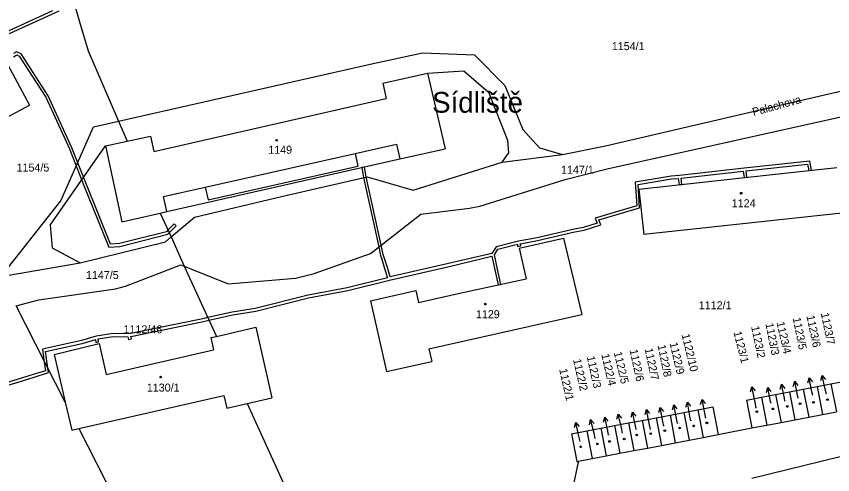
# Model space of a CAD drawing. Extents: x -785744 to -782822, y -1067550 to -1063910.
# Drawn here: x -783975.3 to -783802, y -1065844.7 to -1065747.4 of the extents above; entities that cross this region are included whole.
import ezdxf

# ---------------------------------------------------------------- set-up
doc = ezdxf.new("R2010")
doc.units = 0
for name, color, linetype in [('Hranice parcel', 7, 'Continuous'), ('Parcelní čísla', 7, 'Continuous'), ('Pop_ČP_popisy', 7, 'Continuous'), ('Vnitřní kresba', 7, 'Continuous'), ('Věcná břemena k části', 7, 'Continuous'), ('Značky budov', 7, 'Continuous')]:
    doc.layers.add(name, color=color, linetype=linetype)

msp = doc.modelspace()

# ---------------------------------------------------------------- linework, layer by layer
at = {"layer": 'Hranice parcel'}
for points in [[(-783962.82, -1065745.35), (-783961.87, -1065748.51)], [(-783961.87, -1065748.51), (-783960.02, -1065754.68)], [(-783960.02, -1065754.68), (-783953.58, -1065769.61)], [(-783977.16, -1065757.55), (-783972.51, -1065766.2)], [(-783897.48, -1065761.57), (-783887.96, -1065759.41)], [(-783887.96, -1065759.41), (-783884.26, -1065775.5)], [(-783897.48, -1065761.57), (-783896.74, -1065764.85)], [(-783850.16, -1065774.86), (-783799.73, -1065763.15)], [(-783946.06, -1065776.08), (-783896.74, -1065764.85)], [(-783986.77, -1065773.89), (-783972.51, -1065766.2)], [(-783849.84, -1065779.76), (-783795.11, -1065767.58)], [(-783953.58, -1065769.61), (-783951.74, -1065773.87)], [(-783956.32, -1065774.85), (-783951.74, -1065773.87)], [(-783951.74, -1065773.87), (-783946.81, -1065772.82)], [(-783946.81, -1065772.82), (-783946.06, -1065776.08)], [(-783956.32, -1065774.85), (-783952.87, -1065791)], [(-783893.83, -1065777.66), (-783884.26, -1065775.5)], [(-783859.31, -1065776.74), (-783850.16, -1065774.86)], [(-783872.14, -1065778.34), (-783859.31, -1065776.74)], [(-783943.34, -1065788.84), (-783893.83, -1065777.66)], [(-783891.03, -1065784.31), (-783872.14, -1065778.34)], [(-783858.78, -1065781.98), (-783849.84, -1065779.76)], [(-783843.12, -1065784.03), (-783815.46, -1065781.04)], [(-783815.46, -1065781.04), (-783801.06, -1065779.44)], [(-783919.01, -1065785.62), (-783900.78, -1065781.43)], [(-783900.78, -1065781.43), (-783891.03, -1065784.31)], [(-783876.87, -1065787.64), (-783858.78, -1065781.98)], [(-783843.12, -1065784.03), (-783842.04, -1065793.71)], [(-783937.44, -1065789.98), (-783919.01, -1065785.62)], [(-783879.09, -1065788.1), (-783876.87, -1065787.64)], [(-783952.87, -1065791), (-783944.76, -1065789.16)], [(-783944.76, -1065789.16), (-783943.34, -1065788.84)], [(-783944.76, -1065789.16), (-783942.44, -1065794.22)], [(-783900.1, -1065797.7), (-783889.37, -1065789.38)], [(-783889.37, -1065789.38), (-783879.09, -1065788.1)], [(-783800.02, -1065789.17), (-783842.04, -1065793.71)], [(-783942.44, -1065794.22), (-783937.44, -1065789.98)], [(-783943.62, -1065795.22), (-783942.44, -1065794.22)], [(-783942.44, -1065794.22), (-783939.61, -1065800.43)], [(-783868.5, -1065796.58), (-783859.09, -1065794.47)], [(-783859.09, -1065794.47), (-783855.23, -1065810.64)], [(-783961.74, -1065799.73), (-783943.62, -1065795.22)], [(-783868.5, -1065796.58), (-783867.02, -1065803.12)], [(-783912.04, -1065801.98), (-783900.1, -1065797.7)], [(-783978.47, -1065802.62), (-783961.74, -1065799.73)], [(-783952.08, -1065804.69), (-783940.35, -1065800.14)], [(-783940.35, -1065800.14), (-783939.61, -1065800.43)], [(-783939.61, -1065800.43), (-783932.81, -1065815.31)], [(-783939.61, -1065800.43), (-783930.28, -1065804.13)], [(-783930.28, -1065804.13), (-783916.01, -1065802.94)], [(-783916.01, -1065802.94), (-783912.04, -1065801.98)], [(-783881.47, -1065806.25), (-783867.02, -1065803.12)], [(-783970.47, -1065807.53), (-783954.22, -1065805.21)], [(-783954.22, -1065805.21), (-783952.08, -1065804.69)], [(-783900.08, -1065807.76), (-783890.48, -1065805.59)], [(-783890.48, -1065805.59), (-783889.91, -1065808.15)], [(-783889.91, -1065808.15), (-783881.47, -1065806.25)], [(-783975.3, -1065808.83), (-783970.47, -1065807.53)], [(-783964.88, -1065829.26), (-783975.3, -1065808.83)], [(-783900.08, -1065807.76), (-783896.69, -1065822.81)], [(-783887.69, -1065817.97), (-783855.23, -1065810.64)], [(-783932.81, -1065815.31), (-783924.44, -1065813.39)], [(-783924.44, -1065813.39), (-783921.03, -1065828.38)], [(-783934, -1065815.57), (-783932.81, -1065815.31)], [(-783934, -1065815.57), (-783933.41, -1065818.19)], [(-783967.27, -1065819.15), (-783957.7, -1065816.8)], [(-783957.7, -1065816.8), (-783956.19, -1065823.38)], [(-783967.27, -1065819.15), (-783964.88, -1065829.26)], [(-783956.19, -1065823.38), (-783933.41, -1065818.19)], [(-783887.69, -1065817.97), (-783887.08, -1065820.64)], [(-783896.69, -1065822.81), (-783887.08, -1065820.64)], [(-783808.19, -1065826.52), (-783805.26, -1065825.94)], [(-783805.26, -1065825.94), (-783802.32, -1065825.37)], [(-783805.26, -1065825.94), (-783804.09, -1065831.9)], [(-783802.32, -1065825.37), (-783799.38, -1065824.8)], [(-783802.32, -1065825.37), (-783801.14, -1065831.34)], [(-783962, -1065834.91), (-783931.2, -1065827.85)], [(-783931.2, -1065827.85), (-783930.58, -1065830.56)], [(-783817.06, -1065828.25), (-783814.07, -1065827.66)], [(-783814.07, -1065827.66), (-783811.13, -1065827.09)], [(-783814.07, -1065827.66), (-783812.92, -1065833.58)], [(-783811.13, -1065827.09), (-783808.19, -1065826.52)], [(-783811.13, -1065827.09), (-783809.98, -1065833.02)], [(-783808.19, -1065826.52), (-783807.03, -1065832.46)], [(-783964.88, -1065829.26), (-783963.47, -1065835.25)], [(-783930.58, -1065830.56), (-783926.29, -1065829.58)], [(-783926.29, -1065829.58), (-783921.03, -1065828.38)], [(-783926.29, -1065829.58), (-783915.08, -1065854.12)], [(-783820.25, -1065828.87), (-783817.06, -1065828.25)], [(-783820.25, -1065828.87), (-783819.12, -1065834.76)], [(-783817.06, -1065828.25), (-783815.92, -1065834.15)], [(-783833.55, -1065831.47), (-783830.56, -1065830.9)], [(-783830.56, -1065830.9), (-783827.37, -1065830.3)], [(-783830.56, -1065830.9), (-783829.45, -1065836.78)], [(-783827.37, -1065830.3), (-783826.27, -1065836.17)], [(-783804.09, -1065831.9), (-783801.14, -1065831.34)], [(-783842.38, -1065833.15), (-783839.43, -1065832.59)], [(-783839.43, -1065832.59), (-783836.49, -1065832.03)], [(-783839.43, -1065832.59), (-783838.32, -1065838.46)], [(-783836.49, -1065832.03), (-783833.55, -1065831.47)], [(-783836.49, -1065832.03), (-783835.38, -1065837.9)], [(-783833.55, -1065831.47), (-783832.44, -1065837.34)], [(-783812.92, -1065833.58), (-783809.98, -1065833.02)], [(-783809.98, -1065833.02), (-783807.03, -1065832.46)], [(-783807.03, -1065832.46), (-783804.09, -1065831.9)], [(-783854.14, -1065835.38), (-783851.2, -1065834.82)], [(-783851.2, -1065834.82), (-783848.26, -1065834.26)], [(-783851.2, -1065834.82), (-783850.08, -1065840.7)], [(-783848.26, -1065834.26), (-783845.32, -1065833.7)], [(-783848.26, -1065834.26), (-783847.14, -1065840.14)], [(-783845.32, -1065833.7), (-783842.38, -1065833.15)], [(-783845.32, -1065833.7), (-783844.2, -1065839.58)], [(-783842.38, -1065833.15), (-783841.26, -1065839.02)], [(-783826.27, -1065836.17), (-783819.12, -1065834.76)], [(-783819.12, -1065834.76), (-783815.92, -1065834.15)], [(-783815.92, -1065834.15), (-783812.92, -1065833.58)], [(-783963.47, -1065835.25), (-783962, -1065834.91)], [(-783962, -1065834.91), (-783954.58, -1065849.46)], [(-783857.42, -1065836), (-783854.14, -1065835.38)], [(-783857.42, -1065836), (-783856.29, -1065841.88)], [(-783854.14, -1065835.38), (-783853.02, -1065841.26)], [(-783829.45, -1065836.78), (-783826.27, -1065836.17)], [(-783838.32, -1065838.46), (-783835.38, -1065837.9)], [(-783835.38, -1065837.9), (-783832.44, -1065837.34)], [(-783832.44, -1065837.34), (-783829.45, -1065836.78)], [(-783847.14, -1065840.14), (-783844.2, -1065839.58)], [(-783844.2, -1065839.58), (-783841.26, -1065839.02)], [(-783841.26, -1065839.02), (-783838.32, -1065838.46)], [(-783856.29, -1065841.88), (-783853.02, -1065841.26)], [(-783853.02, -1065841.26), (-783850.08, -1065840.7)], [(-783850.08, -1065840.7), (-783847.14, -1065840.14)], [(-783857.14, -1065847.66), (-783855.91, -1065842.03)], [(-783856.29, -1065841.88), (-783855.91, -1065842.03)]]:
    msp.add_lwpolyline(points, dxfattribs=at)
at = {"layer": 'Pop_ČP_popisy'}
for p, q in [((-783806.36, -1065827.06), (-783806.95, -1065824.12)), ((-783803.53, -1065826.54), (-783804.18, -1065823.61)), ((-783818.51, -1065828.96), (-783819.12, -1065826.02)), ((-783812.21, -1065828.43), (-783812.82, -1065825.49)), ((-783809.44, -1065827.79), (-783810.02, -1065824.85)), ((-783815.14, -1065829.11), (-783815.76, -1065826.17)), ((-783832.28, -1065832.23), (-783832.81, -1065829.28)), ((-783829.12, -1065831.63), (-783829.7, -1065828.69)), ((-783840.93, -1065833.76), (-783841.51, -1065830.82)), ((-783838.01, -1065833.36), (-783838.59, -1065830.42)), ((-783835.1, -1065832.77), (-783835.71, -1065829.83)), ((-783852.63, -1065835.89), (-783853.35, -1065832.98)), ((-783849.73, -1065835.37), (-783850.35, -1065832.44)), ((-783846.82, -1065834.77), (-783847.48, -1065831.84)), ((-783843.84, -1065834.34), (-783844.49, -1065831.41)), ((-783855.84, -1065836.5), (-783856.5, -1065833.57))]:
    msp.add_line(p, q, dxfattribs=at)
for points in [[(-783807.25, -1065825.2), (-783806.95, -1065824.12), (-783806.27, -1065825)], [(-783804.45, -1065824.7), (-783804.18, -1065823.61), (-783803.48, -1065824.48)], [(-783819.41, -1065827.1), (-783819.12, -1065826.02), (-783818.43, -1065826.9)], [(-783813.11, -1065826.57), (-783812.82, -1065825.49), (-783812.13, -1065826.37)], [(-783810.32, -1065825.93), (-783810.02, -1065824.85), (-783809.34, -1065825.73)], [(-783816.04, -1065827.26), (-783815.76, -1065826.17), (-783815.06, -1065827.05)], [(-783809.31, -1065828.43), (-783809.44, -1065827.79)], [(-783806.2, -1065827.84), (-783806.36, -1065827.06)], [(-783803.3, -1065827.57), (-783803.53, -1065826.54)], [(-783833.12, -1065830.35), (-783832.81, -1065829.28), (-783832.14, -1065830.17)], [(-783830, -1065829.77), (-783829.7, -1065828.69), (-783829.02, -1065829.57)], [(-783818.18, -1065830.53), (-783818.51, -1065828.96)], [(-783815.05, -1065829.55), (-783815.14, -1065829.11)], [(-783812.08, -1065829.04), (-783812.21, -1065828.43)], [(-783841.8, -1065831.89), (-783841.51, -1065830.82), (-783840.82, -1065831.7)], [(-783838.89, -1065831.5), (-783838.59, -1065830.42), (-783837.91, -1065831.3)], [(-783836, -1065830.91), (-783835.71, -1065829.83), (-783835.02, -1065830.71)], [(-783853.59, -1065834.07), (-783853.35, -1065832.98), (-783852.62, -1065833.83)], [(-783850.63, -1065833.52), (-783850.35, -1065832.44), (-783849.66, -1065833.31)], [(-783847.75, -1065832.93), (-783847.48, -1065831.84), (-783846.77, -1065832.71)], [(-783844.76, -1065832.5), (-783844.49, -1065831.41), (-783843.78, -1065832.28)], [(-783834.88, -1065833.81), (-783835.1, -1065832.77)], [(-783832.1, -1065833.26), (-783832.28, -1065832.23)], [(-783828.91, -1065832.67), (-783829.12, -1065831.63)], [(-783856.77, -1065834.66), (-783856.5, -1065833.57), (-783855.79, -1065834.44)], [(-783846.57, -1065835.86), (-783846.82, -1065834.77)], [(-783843.67, -1065835.11), (-783843.84, -1065834.34)], [(-783840.67, -1065835.07), (-783840.93, -1065833.76)], [(-783837.8, -1065834.4), (-783838.01, -1065833.36)], [(-783855.59, -1065837.63), (-783855.84, -1065836.5)], [(-783852.36, -1065837), (-783852.63, -1065835.89)], [(-783849.53, -1065836.29), (-783849.73, -1065835.37)]]:
    msp.add_lwpolyline(points, dxfattribs=at)
at = {"layer": 'Vnitřní kresba'}
for points in [[(-783900.15, -1065757.55), (-783889.05, -1065755.09)], [(-783889.05, -1065755.09), (-783877.98, -1065755.58)], [(-783877.98, -1065755.58), (-783871.58, -1065762.04)], [(-783953.58, -1065769.61), (-783900.15, -1065757.55)], [(-783887.96, -1065759.41), (-783880.29, -1065758.93)], [(-783880.29, -1065758.93), (-783875.05, -1065763.5)], [(-783875.05, -1065763.5), (-783871.02, -1065773.69)], [(-783871.58, -1065762.04), (-783867.77, -1065771.38)], [(-783958.86, -1065770.8), (-783953.58, -1065769.61)], [(-783965.84, -1065786.53), (-783958.86, -1065770.8)], [(-783867.77, -1065771.38), (-783864.17, -1065775.27)], [(-783871.02, -1065773.69), (-783870.81, -1065776.39)], [(-783968.08, -1065791.71), (-783956.32, -1065774.85)], [(-783903.37, -1065776.47), (-783894.54, -1065774.48), (-783893.83, -1065777.66)], [(-783864.17, -1065775.27), (-783859.31, -1065776.74)], [(-783935.17, -1065783.64), (-783903.37, -1065776.47)], [(-783903.37, -1065776.47), (-783902.75, -1065779.2)], [(-783872.14, -1065778.34), (-783870.81, -1065776.39)], [(-783934.57, -1065786.34), (-783902.75, -1065779.2)], [(-783943.34, -1065788.84), (-783944.05, -1065785.65), (-783935.17, -1065783.64)], [(-783935.17, -1065783.64), (-783934.57, -1065786.34)], [(-783978.47, -1065802.62), (-783965.84, -1065786.53)], [(-783968.08, -1065791.71), (-783967.7, -1065796.51)], [(-783967.7, -1065796.51), (-783961.74, -1065799.73)], [(-783819.11, -1065845.41), (-783796.63, -1065839.89)]]:
    msp.add_lwpolyline(points, dxfattribs=at)
at = {"layer": 'Věcná břemena k části'}
for points in [[(-783967.61, -1065746.23), (-783977.81, -1065750.85)], [(-783977.37, -1065751.31), (-783966.19, -1065746.22)], [(-783975.24, -1065754.89), (-783975.91, -1065755.29)], [(-783974.28, -1065755.33), (-783975.24, -1065754.89)], [(-783975.85, -1065755.95), (-783975.2, -1065755.57)], [(-783975.2, -1065755.57), (-783974.68, -1065755.81)], [(-783974.68, -1065755.81), (-783969.02, -1065764.51)], [(-783968.5, -1065764.23), (-783974.28, -1065755.33)], [(-783969.02, -1065764.51), (-783964.02, -1065775.5)], [(-783963.46, -1065775.26), (-783968.5, -1065764.23)], [(-783964.02, -1065775.5), (-783961.08, -1065782.96)], [(-783960.52, -1065782.74), (-783963.46, -1065775.26)], [(-783901.37, -1065779.36), (-783901.95, -1065779.49)], [(-783900.97, -1065781.47), (-783901.37, -1065779.36)], [(-783806.82, -1065778.11), (-783820.72, -1065779.64)], [(-783820.35, -1065780.2), (-783807.3, -1065778.77)], [(-783807.3, -1065778.77), (-783807.02, -1065780.1)], [(-783806.42, -1065780.04), (-783806.82, -1065778.11)], [(-783901.95, -1065779.49), (-783901.55, -1065781.61)], [(-783820.72, -1065779.64), (-783834.51, -1065781.14)], [(-783834.14, -1065781.7), (-783820.95, -1065780.27)], [(-783820.95, -1065780.27), (-783820.76, -1065781.61)], [(-783820.16, -1065781.55), (-783820.35, -1065780.2)], [(-783807.02, -1065780.1), (-783806.42, -1065780.04)], [(-783955.27, -1065795.77), (-783960.52, -1065782.74)], [(-783901.55, -1065781.61), (-783898.34, -1065796.33)], [(-783897.81, -1065795.93), (-783900.97, -1065781.47)], [(-783836.24, -1065781.3), (-783843.86, -1065782.6)], [(-783843.86, -1065782.6), (-783843.56, -1065787.6)], [(-783843.22, -1065783.1), (-783836.16, -1065781.9)], [(-783834.51, -1065781.14), (-783836.24, -1065781.3)], [(-783836.16, -1065781.9), (-783834.74, -1065781.77)], [(-783834.74, -1065781.77), (-783834.54, -1065783.1)], [(-783833.95, -1065783.04), (-783834.14, -1065781.7)], [(-783820.76, -1065781.61), (-783820.16, -1065781.55)], [(-783961.08, -1065782.96), (-783955.67, -1065796.39)], [(-783842.94, -1065788.04), (-783843.22, -1065783.1)], [(-783834.54, -1065783.1), (-783833.95, -1065783.04)], [(-783843.56, -1065787.6), (-783852.41, -1065790.21)], [(-783851.61, -1065790.59), (-783842.94, -1065788.04)], [(-783941.8, -1065791.4), (-783943.1, -1065792.78)], [(-783941.36, -1065791.82), (-783941.8, -1065791.4)], [(-783851.99, -1065791.26), (-783854.83, -1065792.2)], [(-783852.41, -1065790.21), (-783851.99, -1065791.26)], [(-783851.19, -1065791.62), (-783851.61, -1065790.59)], [(-783943.42, -1065793.11), (-783953.41, -1065795.63)], [(-783943.1, -1065792.78), (-783943.42, -1065793.11)], [(-783942.83, -1065793.36), (-783941.36, -1065791.82)], [(-783857.14, -1065792.62), (-783864.73, -1065794.4)], [(-783864.61, -1065794.98), (-783857.02, -1065793.2)], [(-783854.83, -1065792.2), (-783857.14, -1065792.62)], [(-783857.02, -1065793.2), (-783854.69, -1065792.78)], [(-783854.69, -1065792.78), (-783851.19, -1065791.62)], [(-783953.31, -1065796.23), (-783943.1, -1065793.65)], [(-783943.1, -1065793.65), (-783942.83, -1065793.36)], [(-783864.73, -1065794.4), (-783868.67, -1065795.1)], [(-783955.67, -1065796.39), (-783953.31, -1065796.23)], [(-783953.41, -1065795.63), (-783955.27, -1065795.77)], [(-783898.34, -1065796.33), (-783897.95, -1065798.12)], [(-783897.37, -1065797.96), (-783897.81, -1065795.93)], [(-783873.4, -1065796.28), (-783874.3, -1065797.69)], [(-783868.67, -1065795.1), (-783873.4, -1065796.28)], [(-783873.02, -1065796.8), (-783868.87, -1065795.77)], [(-783868.87, -1065795.77), (-783868.88, -1065796.02)], [(-783868.88, -1065796.02), (-783868.83, -1065796.26)], [(-783868.83, -1065796.26), (-783868.19, -1065796.13)], [(-783868.28, -1065795.64), (-783864.61, -1065794.98)], [(-783868.25, -1065795.88), (-783868.28, -1065795.64)], [(-783868.19, -1065796.13), (-783868.25, -1065795.88)], [(-783897.95, -1065798.12), (-783897.71, -1065798.93)], [(-783897.13, -1065798.75), (-783897.37, -1065797.96)], [(-783874.3, -1065797.69), (-783883.51, -1065799.88)], [(-783883.37, -1065800.46), (-783874.34, -1065798.31)], [(-783874.34, -1065798.31), (-783873.7, -1065801.18)], [(-783873.79, -1065798.01), (-783873.02, -1065796.8)], [(-783873.12, -1065801.04), (-783873.79, -1065798.01)], [(-783897.71, -1065798.93), (-783897.08, -1065800.88)], [(-783896.5, -1065800.7), (-783897.13, -1065798.75)], [(-783883.51, -1065799.88), (-783895.9, -1065802.71)], [(-783897.08, -1065800.88), (-783896.49, -1065802.86)], [(-783895.9, -1065802.71), (-783896.5, -1065800.7)], [(-783896.04, -1065803.36), (-783883.37, -1065800.46)], [(-783873.7, -1065801.18), (-783872.98, -1065804.41)], [(-783872.39, -1065804.28), (-783873.12, -1065801.04)], [(-783896.49, -1065802.86), (-783905.02, -1065805)], [(-783904.9, -1065805.58), (-783896.04, -1065803.36)], [(-783905.02, -1065805), (-783913.35, -1065806.54)], [(-783872.98, -1065804.41), (-783872.39, -1065804.28)], [(-783913.35, -1065806.54), (-783924.56, -1065809.38)], [(-783913.23, -1065807.12), (-783904.9, -1065805.58)], [(-783924.44, -1065809.96), (-783913.23, -1065807.12)], [(-783929.44, -1065810.2), (-783934.63, -1065811.33)], [(-783924.56, -1065809.38), (-783929.44, -1065810.2)], [(-783929.32, -1065810.78), (-783924.44, -1065809.96)], [(-783935.69, -1065811.56), (-783951.4, -1065814.8)], [(-783950.99, -1065815.33), (-783935.57, -1065812.14)], [(-783934.63, -1065811.33), (-783935.69, -1065811.56)], [(-783935.57, -1065812.14), (-783934.38, -1065811.88)], [(-783934.38, -1065811.88), (-783929.32, -1065810.78)], [(-783958.32, -1065815.3), (-783961.46, -1065816.22)], [(-783954.75, -1065814.74), (-783958.32, -1065815.3)], [(-783957.91, -1065815.84), (-783954.71, -1065815.34)], [(-783951.4, -1065814.8), (-783954.75, -1065814.74)], [(-783954.71, -1065815.34), (-783951.6, -1065815.4)], [(-783951.6, -1065815.4), (-783951.43, -1065815.99)], [(-783950.85, -1065815.83), (-783950.99, -1065815.33)], [(-783961.46, -1065816.22), (-783969.75, -1065818.06)], [(-783969.07, -1065818.52), (-783961.32, -1065816.8)], [(-783961.32, -1065816.8), (-783958.5, -1065815.98)], [(-783958.5, -1065815.98), (-783958.4, -1065816.63)], [(-783958.4, -1065816.63), (-783957.82, -1065816.48)], [(-783957.82, -1065816.48), (-783957.91, -1065815.84)], [(-783951.43, -1065815.99), (-783950.85, -1065815.83)], [(-783969.75, -1065818.06), (-783969.41, -1065820.38)], [(-783968.56, -1065822.05), (-783969.07, -1065818.52)], [(-783969.41, -1065820.38), (-783969.08, -1065822.6)], [(-783969.08, -1065822.6), (-783971.67, -1065823.4)], [(-783968.42, -1065823.02), (-783968.56, -1065822.05)], [(-783971.67, -1065823.4), (-783975.07, -1065824.45)], [(-783974.89, -1065825.03), (-783971.49, -1065823.98)], [(-783971.49, -1065823.98), (-783968.42, -1065823.02)], [(-783975.07, -1065824.45), (-783980.13, -1065825.94)], [(-783979.95, -1065826.52), (-783974.89, -1065825.03)]]:
    msp.add_lwpolyline(points, dxfattribs=at)
at = {"layer": 'Značky budov'}
for centre in [(-783919.99, -1065773.68), (-783821.39, -1065784.92), (-783875.7, -1065808.47), (-783944.64, -1065823.96), (-783808.87, -1065829.62), (-783806.04, -1065829.32), (-783803.06, -1065828.75), (-783818.05, -1065831.3), (-783814.68, -1065830.7), (-783811.6, -1065830.19), (-783834.46, -1065834.76), (-783831.47, -1065834.32), (-783828.67, -1065833.69), (-783843.59, -1065836.25), (-783840.59, -1065835.98), (-783837.61, -1065835.35), (-783851.93, -1065838.14), (-783849.33, -1065837.63), (-783846.22, -1065837.12), (-783855.48, -1065838.77)]:
    msp.add_circle(centre, 0.175, dxfattribs=at)

# ---------------------------------------------------------------- texts
at = {"layer": 'Parcelní čísla'}
for s, height, p in [('1154/1', 1.7, (-783848.85, -1065754.55)), ('1149', 1.7, (-783921.79, -1065776.55)), ('1154/5', 1.7, (-783975.23, -1065780.33)), ('1147/1', 1.7, (-783859.63, -1065780.8)), ('1124', 1.7, (-783823.39, -1065787.9)), ('1147/5', 1.7, (-783960.5, -1065803.14)), ('1112/1', 1.7, (-783830.39, -1065809.56)), ('1129', 1.7, (-783877.7, -1065811.46)), ('1112/46', 1.7, (-783952.52, -1065814.67)), ('1130/1', 1.7, (-783947.57, -1065827.04)), ('1123/5', 0.1, (-783806.2, -1065827.84)), ('1123/6', 0.1, (-783803.3, -1065827.57)), ('1123/2', 0.1, (-783815.05, -1065829.55)), ('1123/3', 0.1, (-783812.08, -1065829.04)), ('1123/4', 0.1, (-783809.31, -1065828.43)), ('1123/1', 0.1, (-783818.18, -1065830.53)), ('1122/10', 0.1, (-783828.91, -1065832.67)), ('1122/7', 0.1, (-783837.8, -1065834.4)), ('1122/8', 0.1, (-783834.88, -1065833.81)), ('1122/9', 0.1, (-783832.1, -1065833.26)), ('1122/3', 0.1, (-783849.53, -1065836.29)), ('1122/4', 0.1, (-783846.57, -1065835.86)), ('1122/5', 0.1, (-783843.67, -1065835.11)), ('1122/6', 0.1, (-783840.67, -1065835.07)), ('1122/1', 0.1, (-783855.59, -1065837.63)), ('1122/2', 0.1, (-783852.36, -1065837))]:
    msp.add_text(s, height=height, dxfattribs=at).set_placement(p)
at = {"layer": 'Pop_ČP_popisy'}
msp.add_text('Sídliště', height=4.4, dxfattribs=at).set_placement((-783887.01, -1065767.83))
for s, rotation, p in [('Palachova', 15.3196, (-783818.76, -1065768.54)), ('1123/7', 281.5066, (-783804.48, -1065810.44)), ('1123/4', 283.0097, (-783813.91, -1065812.37)), ('1123/5', 281.3398, (-783810.46, -1065811.45)), ('1123/6', 281.8057, (-783807.53, -1065810.99)), ('1123/2', 281.7683, (-783819.28, -1065813.26)), ('1123/3', 281.3099, (-783816.25, -1065812.62)), ('1122/10', 283.5623, (-783834.05, -1065814.96)), ('1123/1', 284.2663, (-783823.04, -1065814.43)), ('1122/8', 281.4231, (-783839.14, -1065817.24)), ('1122/9', 283.0407, (-783836.59, -1065816.76)), ('1122/4', 282.9129, (-783851.09, -1065819.18)), ('1122/5', 283.2286, (-783848.44, -1065818.76)), ('1122/6', 282.2252, (-783845.09, -1065818.23)), ('1122/7', 281.7361, (-783841.88, -1065817.96)), ('1122/2', 282.7713, (-783857.09, -1065820.27)), ('1122/3', 282.3131, (-783854.18, -1065819.65)), ('1122/1', 282.7852, (-783860.04, -1065822.34))]:
    msp.add_text(s, height=1.7, rotation=rotation, dxfattribs=at).set_placement(p)

doc.saveas('drawing.dxf')
